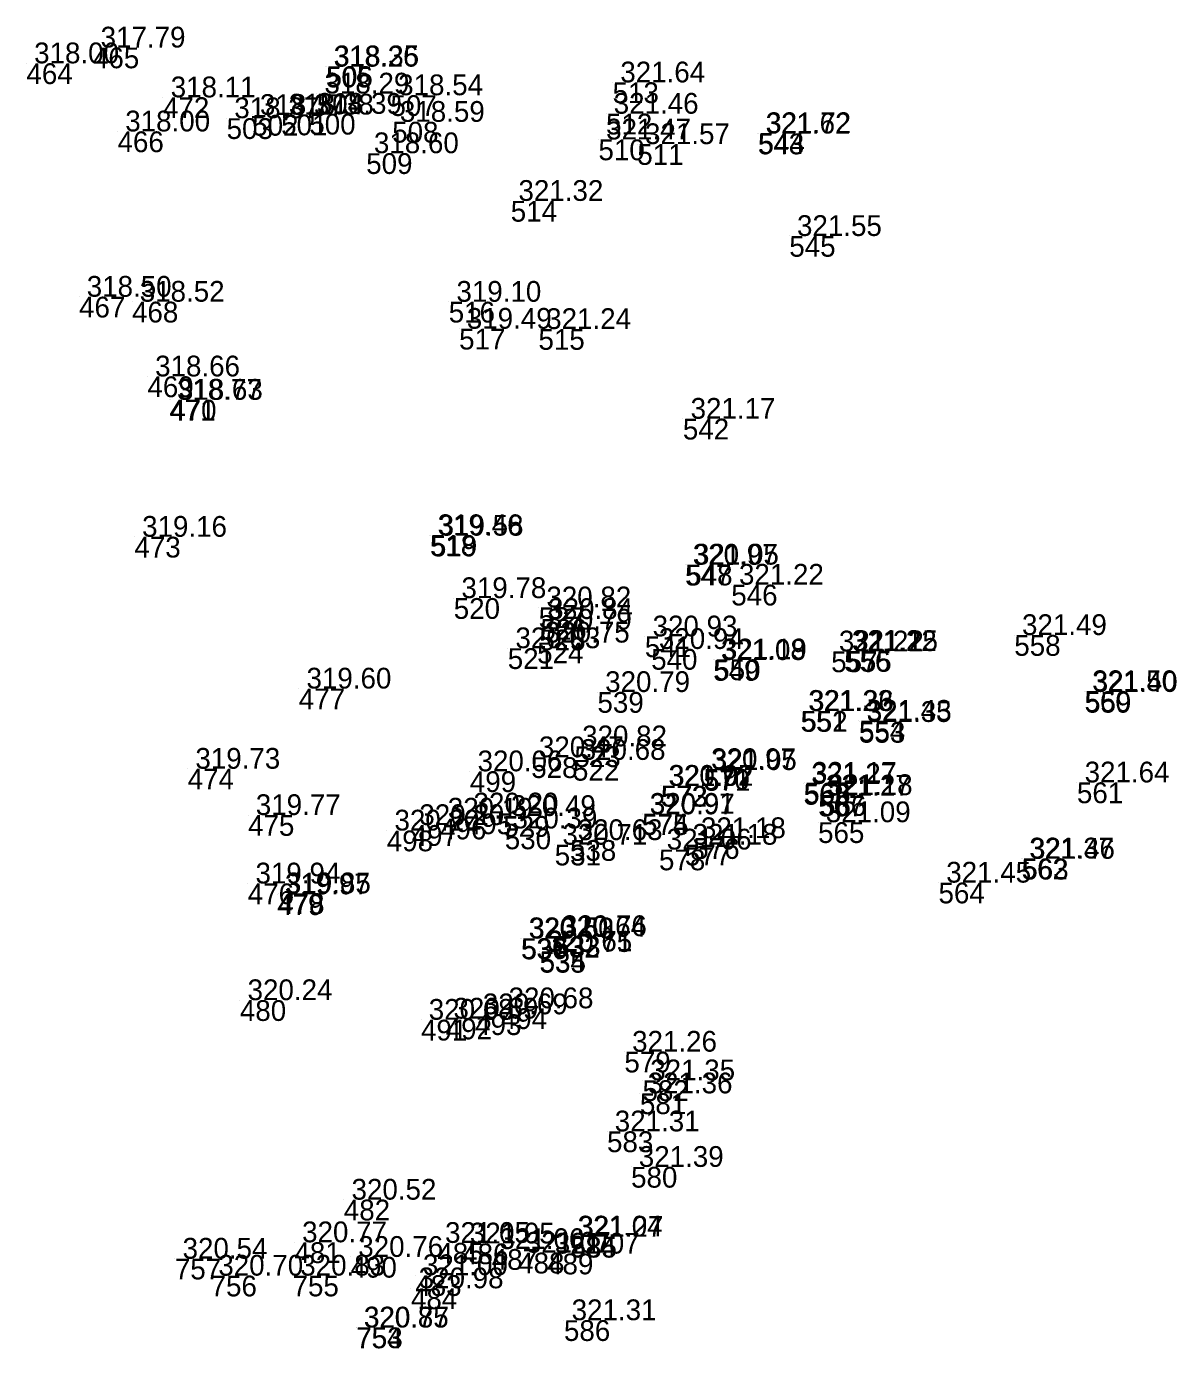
# Model space of a CAD drawing. Extents: x -829398 to -819400, y -1074439 to -1067977.
# Drawn here: x -821901.7 to -821835.2, y -1070521.9 to -1070445.5 of the extents above; entities that cross this region are included whole.
import ezdxf

# ---------------------------------------------------------------- set-up
doc = ezdxf.new("R2010")
doc.units = 0
doc.layers.add('Vrstva 60', color=7, linetype='Continuous')
doc.layers.add('Vrstva 61', color=7, linetype='Continuous')

msp = doc.modelspace()

# ---------------------------------------------------------------- linework, layer by layer
at = {"layer": 'Vrstva 60'}
for p, q in [((-821897.833, -1070446.67), (-821897.833, -1070446.67)), ((-821901.679, -1070447.583), (-821901.679, -1070447.583)), ((-821884.358, -1070447.777), (-821884.358, -1070447.777)), ((-821884.323, -1070447.753), (-821884.323, -1070447.753)), ((-821867.779, -1070448.686), (-821867.779, -1070448.686)), ((-821893.781, -1070449.55), (-821893.781, -1070449.55)), ((-821884.888, -1070449.33), (-821884.888, -1070449.33)), ((-821880.626, -1070449.429), (-821880.626, -1070449.429)), ((-821890.102, -1070450.758), (-821890.102, -1070450.758)), ((-821888.62, -1070450.568), (-821888.62, -1070450.568)), ((-821886.949, -1070450.546), (-821886.949, -1070450.546)), ((-821885.32, -1070450.503), (-821885.32, -1070450.503)), ((-821868.16, -1070450.497), (-821868.16, -1070450.497)), ((-821896.41, -1070451.521), (-821896.41, -1070451.521)), ((-821880.525, -1070450.967), (-821880.525, -1070450.967)), ((-821859.342, -1070451.619), (-821859.342, -1070451.619)), ((-821868.598, -1070451.988), (-821868.598, -1070451.988)), ((-821866.35, -1070452.255), (-821866.35, -1070452.255)), ((-821859.375, -1070451.644), (-821859.375, -1070451.644)), ((-821882.028, -1070452.781), (-821882.028, -1070452.781)), ((-821873.67, -1070455.538), (-821873.67, -1070455.538)), ((-821857.56, -1070457.566), (-821857.56, -1070457.566)), ((-821898.637, -1070461.079), (-821898.637, -1070461.079)), ((-821895.573, -1070461.367), (-821895.573, -1070461.367)), ((-821877.256, -1070461.37), (-821877.256, -1070461.37)), ((-821876.656, -1070462.929), (-821876.656, -1070462.929)), ((-821872.067, -1070462.946), (-821872.067, -1070462.946)), ((-821894.682, -1070465.686), (-821894.682, -1070465.686)), ((-821893.417, -1070467.036), (-821893.417, -1070467.036)), ((-821893.363, -1070467.037), (-821893.363, -1070467.037)), ((-821863.714, -1070468.133), (-821863.714, -1070468.133)), ((-821895.435, -1070474.957), (-821895.435, -1070474.957)), ((-821878.344, -1070474.863), (-821878.344, -1070474.863)), ((-821878.286, -1070474.892), (-821878.286, -1070474.892)), ((-821863.589, -1070476.574), (-821863.589, -1070476.574)), ((-821863.518, -1070476.566), (-821863.518, -1070476.566)), ((-821860.916, -1070477.727), (-821860.916, -1070477.727)), ((-821876.967, -1070478.504), (-821876.967, -1070478.504)), ((-821872.054, -1070479.038), (-821872.054, -1070479.038)), ((-821871.955, -1070479.713), (-821871.955, -1070479.713)), ((-821872.018, -1070480.32), (-821872.018, -1070480.32)), ((-821844.547, -1070480.639), (-821844.547, -1070480.639)), ((-821873.844, -1070481.401), (-821873.844, -1070481.401)), ((-821872.144, -1070481.074), (-821872.144, -1070481.074)), ((-821865.913, -1070480.717), (-821865.913, -1070480.717)), ((-821865.549, -1070481.444), (-821865.549, -1070481.444)), ((-821861.959, -1070482.082), (-821861.959, -1070482.082)), ((-821861.901, -1070482.047), (-821861.901, -1070482.047)), ((-821855.136, -1070481.587), (-821855.136, -1070481.587)), ((-821854.389, -1070481.557), (-821854.389, -1070481.557)), ((-821854.316, -1070481.563), (-821854.316, -1070481.563)), ((-821885.926, -1070483.732), (-821885.926, -1070483.732)), ((-821868.655, -1070483.933), (-821868.655, -1070483.933)), ((-821840.488, -1070483.882), (-821840.488, -1070483.882)), ((-821840.454, -1070483.927), (-821840.454, -1070483.927)), ((-821856.908, -1070485.023), (-821856.908, -1070485.023)), ((-821856.864, -1070485.033), (-821856.864, -1070485.033)), ((-821853.532, -1070485.595), (-821853.532, -1070485.595)), ((-821853.525, -1070485.663), (-821853.525, -1070485.663)), ((-821869.988, -1070487.074), (-821869.988, -1070487.074)), ((-821872.486, -1070487.704), (-821872.486, -1070487.704)), ((-821870.071, -1070487.857), (-821870.071, -1070487.857)), ((-821892.354, -1070488.368), (-821892.354, -1070488.368)), ((-821876.035, -1070488.517), (-821876.035, -1070488.517)), ((-821862.526, -1070488.39), (-821862.526, -1070488.39)), ((-821862.482, -1070488.443), (-821862.482, -1070488.443)), ((-821864.992, -1070489.355), (-821864.992, -1070489.355)), ((-821864.954, -1070489.359), (-821864.954, -1070489.359)), ((-821856.733, -1070489.248), (-821856.733, -1070489.248)), ((-821856.695, -1070489.178), (-821856.695, -1070489.178)), ((-821840.925, -1070489.16), (-821840.925, -1070489.16)), ((-821855.889, -1070489.923), (-821855.889, -1070489.923)), ((-821855.783, -1070489.892), (-821855.783, -1070489.892)), ((-821888.86, -1070491.047), (-821888.86, -1070491.047)), ((-821877.756, -1070491.252), (-821877.756, -1070491.252)), ((-821876.266, -1070490.955), (-821876.266, -1070490.955)), ((-821874.102, -1070491.102), (-821874.102, -1070491.102)), ((-821866.074, -1070490.975), (-821866.074, -1070490.975)), ((-821866.074, -1070491.004), (-821866.074, -1070491.004)), ((-821880.839, -1070491.941), (-821880.839, -1070491.941)), ((-821879.402, -1070491.627), (-821879.402, -1070491.627)), ((-821874.014, -1070491.823), (-821874.014, -1070491.823)), ((-821855.896, -1070491.461), (-821855.896, -1070491.461)), ((-821871.127, -1070492.759), (-821871.127, -1070492.759)), ((-821870.245, -1070492.494), (-821870.245, -1070492.494)), ((-821863.6, -1070492.761), (-821863.6, -1070492.761)), ((-821863.115, -1070492.382), (-821863.115, -1070492.382)), ((-821865.096, -1070493.039), (-821865.096, -1070493.039)), ((-821844.125, -1070493.556), (-821844.125, -1070493.556)), ((-821844.083, -1070493.576), (-821844.083, -1070493.576)), ((-821888.877, -1070495.001), (-821888.877, -1070495.001)), ((-821848.93, -1070494.952), (-821848.93, -1070494.952)), ((-821887.177, -1070495.628), (-821887.177, -1070495.628)), ((-821887.116, -1070495.572), (-821887.116, -1070495.572)), ((-821873.079, -1070498.167), (-821873.079, -1070498.167)), ((-821873.042, -1070498.188), (-821873.042, -1070498.188)), ((-821871.2, -1070498.085), (-821871.2, -1070498.085)), ((-821871.155, -1070498.047), (-821871.155, -1070498.047)), ((-821872.003, -1070498.959), (-821872.003, -1070498.959)), ((-821871.998, -1070498.926), (-821871.998, -1070498.926)), ((-821889.335, -1070501.749), (-821889.335, -1070501.749)), ((-821877.43, -1070502.815), (-821877.43, -1070502.815)), ((-821875.729, -1070502.565), (-821875.729, -1070502.565)), ((-821874.24, -1070502.218), (-821874.24, -1070502.218)), ((-821878.859, -1070502.882), (-821878.859, -1070502.882)), ((-821867.097, -1070504.727), (-821867.097, -1070504.727)), ((-821866.048, -1070506.382), (-821866.048, -1070506.382)), ((-821866.199, -1070507.137), (-821866.199, -1070507.137)), ((-821868.101, -1070509.336), (-821868.101, -1070509.336)), ((-821866.71, -1070511.388), (-821866.71, -1070511.388)), ((-821883.323, -1070513.283), (-821883.323, -1070513.283)), ((-821886.182, -1070515.747), (-821886.182, -1070515.747)), ((-821877.914, -1070515.783), (-821877.914, -1070515.783)), ((-821876.48, -1070515.815), (-821876.48, -1070515.815)), ((-821870.242, -1070515.413), (-821870.242, -1070515.413)), ((-821870.202, -1070515.432), (-821870.202, -1070515.432)), ((-821882.933, -1070516.592), (-821882.933, -1070516.592)), ((-821874.767, -1070516.14), (-821874.767, -1070516.14)), ((-821873.242, -1070516.35), (-821873.242, -1070516.35)), ((-821871.568, -1070516.402), (-821871.568, -1070516.402)), ((-821893.095, -1070516.694), (-821893.095, -1070516.694)), ((-821891.028, -1070517.675), (-821891.028, -1070517.675)), ((-821886.288, -1070517.673), (-821886.288, -1070517.673)), ((-821879.192, -1070517.649), (-821879.192, -1070517.649)), ((-821879.439, -1070518.406), (-821879.439, -1070518.406)), ((-821870.593, -1070520.252), (-821870.593, -1070520.252)), ((-821882.613, -1070520.675), (-821882.613, -1070520.675)), ((-821882.594, -1070520.672), (-821882.594, -1070520.672))]:
    msp.add_line(p, q, dxfattribs=at)

# ---------------------------------------------------------------- texts
for s, p in [('465', (-821897.833, -1070447.87)), ('464', (-821901.679, -1070448.783)), ('505', (-821884.358, -1070448.977)), ('506', (-821884.323, -1070448.953)), ('504', (-821884.888, -1070450.53)), ('513', (-821867.779, -1070449.886)), ('472', (-821893.781, -1070450.75)), ('507', (-821880.626, -1070450.629)), ('503', (-821890.102, -1070451.958)), ('502', (-821888.62, -1070451.768)), ('501', (-821886.949, -1070451.746)), ('500', (-821885.32, -1070451.703)), ('512', (-821868.16, -1070451.697)), ('466', (-821896.41, -1070452.721)), ('508', (-821880.525, -1070452.167)), ('544', (-821859.342, -1070452.819)), ('510', (-821868.598, -1070453.188)), ('511', (-821866.35, -1070453.455)), ('543', (-821859.375, -1070452.844)), ('509', (-821882.028, -1070453.981)), ('514', (-821873.67, -1070456.738)), ('545', (-821857.56, -1070458.766)), ('467', (-821898.637, -1070462.279)), ('468', (-821895.573, -1070462.567)), ('516', (-821877.256, -1070462.57)), ('517', (-821876.656, -1070464.129)), ('515', (-821872.067, -1070464.146)), ('469', (-821894.682, -1070466.886)), ('471', (-821893.417, -1070468.236)), ('470', (-821893.363, -1070468.237)), ('542', (-821863.714, -1070469.333)), ('473', (-821895.435, -1070476.157)), ('518', (-821878.344, -1070476.063)), ('519', (-821878.286, -1070476.092)), ('547', (-821863.589, -1070477.774)), ('548', (-821863.518, -1070477.766)), ('546', (-821860.916, -1070478.927)), ('520', (-821876.967, -1070479.704)), ('527', (-821872.054, -1070480.238)), ('526', (-821871.955, -1070480.913)), ('525', (-821872.018, -1070481.52)), ('558', (-821844.547, -1070481.839)), ('521', (-821873.844, -1070482.601)), ('524', (-821872.144, -1070482.274)), ('541', (-821865.913, -1070481.917)), ('540', (-821865.549, -1070482.644)), ('549', (-821861.959, -1070483.282)), ('550', (-821861.901, -1070483.247)), ('557', (-821855.136, -1070482.787)), ('556', (-821854.389, -1070482.757)), ('555', (-821854.316, -1070482.763)), ('477', (-821885.926, -1070484.932)), ('539', (-821868.655, -1070485.133)), ('560', (-821840.488, -1070485.082)), ('559', (-821840.454, -1070485.127)), ('551', (-821856.908, -1070486.223)), ('552', (-821856.864, -1070486.233)), ('554', (-821853.532, -1070486.795)), ('553', (-821853.525, -1070486.863)), ('523', (-821869.988, -1070488.274)), ('528', (-821872.486, -1070488.904)), ('522', (-821870.071, -1070489.057)), ('474', (-821892.354, -1070489.568)), ('499', (-821876.035, -1070489.717)), ('570', (-821862.526, -1070489.59)), ('571', (-821862.482, -1070489.643)), ('572', (-821864.992, -1070490.555)), ('573', (-821864.954, -1070490.559)), ('569', (-821856.733, -1070490.448)), ('568', (-821856.695, -1070490.378)), ('561', (-821840.925, -1070490.36)), ('567', (-821855.889, -1070491.123)), ('566', (-821855.783, -1070491.092)), ('475', (-821888.86, -1070492.247)), ('496', (-821877.756, -1070492.452)), ('495', (-821876.266, -1070492.155)), ('529', (-821874.102, -1070492.302)), ('574', (-821866.074, -1070492.175)), ('575', (-821866.074, -1070492.204)), ('498', (-821880.839, -1070493.141)), ('497', (-821879.402, -1070492.827)), ('530', (-821874.014, -1070493.023)), ('565', (-821855.896, -1070492.661)), ('531', (-821871.127, -1070493.959)), ('538', (-821870.245, -1070493.694)), ('577', (-821863.6, -1070493.961)), ('576', (-821863.115, -1070493.582)), ('578', (-821865.096, -1070494.239)), ('562', (-821844.125, -1070494.756)), ('563', (-821844.083, -1070494.776)), ('476', (-821888.877, -1070496.201)), ('564', (-821848.93, -1070496.152)), ('479', (-821887.177, -1070496.828)), ('478', (-821887.116, -1070496.772)), ('536', (-821873.079, -1070499.367)), ('537', (-821873.042, -1070499.388)), ('532', (-821871.2, -1070499.285)), ('533', (-821871.155, -1070499.247)), ('535', (-821872.003, -1070500.159)), ('534', (-821871.998, -1070500.126)), ('480', (-821889.335, -1070502.949)), ('492', (-821877.43, -1070504.015)), ('493', (-821875.729, -1070503.765)), ('494', (-821874.24, -1070503.418)), ('491', (-821878.859, -1070504.082)), ('579', (-821867.097, -1070505.927)), ('582', (-821866.048, -1070507.582)), ('581', (-821866.199, -1070508.337)), ('583', (-821868.101, -1070510.536)), ('580', (-821866.71, -1070512.588)), ('482', (-821883.323, -1070514.483)), ('481', (-821886.182, -1070516.947)), ('485', (-821877.914, -1070516.983)), ('486', (-821876.48, -1070517.015)), ('584', (-821870.242, -1070516.613)), ('585', (-821870.202, -1070516.632)), ('490', (-821882.933, -1070517.792)), ('487', (-821874.767, -1070517.34)), ('488', (-821873.242, -1070517.55)), ('489', (-821871.568, -1070517.602)), ('757', (-821893.095, -1070517.894)), ('756', (-821891.028, -1070518.875)), ('755', (-821886.288, -1070518.873)), ('483', (-821879.192, -1070518.849)), ('484', (-821879.439, -1070519.606)), ('586', (-821870.593, -1070521.452)), ('754', (-821882.613, -1070521.875)), ('753', (-821882.594, -1070521.872))]:
    msp.add_text(s, height=1.2, dxfattribs=at).set_placement(p)
at = {"layer": 'Vrstva 61'}
for s, p in [(' 317.79', (-821897.833, -1070446.67)), (' 318.00', (-821901.679, -1070447.583)), (' 318.26', (-821884.358, -1070447.777)), (' 318.35', (-821884.323, -1070447.753)), (' 321.64', (-821867.779, -1070448.686)), (' 318.11', (-821893.781, -1070449.55)), (' 318.29', (-821884.888, -1070449.33)), (' 318.54', (-821880.626, -1070449.429)), (' 318.38', (-821886.949, -1070450.546)), (' 318.39', (-821885.32, -1070450.503)), (' 321.46', (-821868.16, -1070450.497)), (' 318.37', (-821890.102, -1070450.758)), (' 318.37', (-821888.62, -1070450.568)), (' 318.59', (-821880.525, -1070450.967)), (' 318.00', (-821896.41, -1070451.521)), (' 321.47', (-821868.598, -1070451.988)), (' 321.62', (-821859.375, -1070451.644)), (' 321.72', (-821859.342, -1070451.619)), (' 318.60', (-821882.028, -1070452.781)), (' 321.57', (-821866.35, -1070452.255)), (' 321.32', (-821873.67, -1070455.538)), (' 321.55', (-821857.56, -1070457.566)), (' 318.50', (-821898.637, -1070461.079)), (' 318.52', (-821895.573, -1070461.367)), (' 319.10', (-821877.256, -1070461.37)), (' 319.49', (-821876.656, -1070462.929)), (' 321.24', (-821872.067, -1070462.946)), (' 318.66', (-821894.682, -1070465.686)), (' 318.77', (-821893.417, -1070467.036)), (' 318.63', (-821893.363, -1070467.037)), (' 321.17', (-821863.714, -1070468.133)), (' 319.16', (-821895.435, -1070474.957)), (' 319.46', (-821878.344, -1070474.863)), (' 319.58', (-821878.286, -1070474.892)), (' 320.97', (-821863.589, -1070476.574)), (' 321.05', (-821863.518, -1070476.566)), (' 321.22', (-821860.916, -1070477.727)), (' 319.78', (-821876.967, -1070478.504)), (' 320.82', (-821872.054, -1070479.038)), (' 320.79', (-821872.018, -1070480.32)), (' 320.84', (-821871.955, -1070479.713)), (' 320.75', (-821872.144, -1070481.074)), (' 320.93', (-821865.913, -1070480.717)), (' 321.49', (-821844.547, -1070480.639)), (' 320.03', (-821873.844, -1070481.401)), (' 320.94', (-821865.549, -1070481.444)), (' 321.22', (-821855.136, -1070481.587)), (' 321.22', (-821854.389, -1070481.557)), (' 321.15', (-821854.316, -1070481.563)), (' 321.08', (-821861.959, -1070482.082)), (' 321.19', (-821861.901, -1070482.047)), (' 319.60', (-821885.926, -1070483.732)), (' 320.79', (-821868.655, -1070483.933)), (' 321.50', (-821840.488, -1070483.882)), (' 321.40', (-821840.454, -1070483.927)), (' 321.23', (-821856.908, -1070485.023)), (' 321.36', (-821856.864, -1070485.033)), (' 321.43', (-821853.532, -1070485.595)), (' 321.35', (-821853.525, -1070485.663)), (' 320.82', (-821869.988, -1070487.074)), (' 320.47', (-821872.486, -1070487.704)), (' 320.68', (-821870.071, -1070487.857)), (' 319.73', (-821892.354, -1070488.368)), (' 320.06', (-821876.035, -1070488.517)), (' 320.97', (-821862.526, -1070488.39)), (' 321.05', (-821862.482, -1070488.443)), (' 320.92', (-821864.992, -1070489.355)), (' 321.07', (-821864.954, -1070489.359)), (' 321.27', (-821856.733, -1070489.248)), (' 321.17', (-821856.695, -1070489.178)), (' 321.64', (-821840.925, -1070489.16)), (' 321.27', (-821855.889, -1070489.923)), (' 321.18', (-821855.783, -1070489.892)), (' 319.77', (-821888.86, -1070491.047)), (' 320.20', (-821876.266, -1070490.955)), (' 320.91', (-821866.074, -1070490.975)), (' 320.97', (-821866.074, -1070491.004)), (' 320.20', (-821879.402, -1070491.627)), (' 320.19', (-821877.756, -1070491.252)), (' 320.49', (-821874.102, -1070491.102)), (' 320.39', (-821874.014, -1070491.823)), (' 321.09', (-821855.896, -1070491.461)), (' 320.20', (-821880.839, -1070491.941)), (' 320.63', (-821870.245, -1070492.494)), (' 321.18', (-821863.115, -1070492.382)), (' 320.71', (-821871.127, -1070492.759)), (' 321.06', (-821865.096, -1070493.039)), (' 321.18', (-821863.6, -1070492.761)), (' 321.37', (-821844.125, -1070493.556)), (' 321.46', (-821844.083, -1070493.576)), (' 319.94', (-821888.877, -1070495.001)), (' 319.97', (-821887.177, -1070495.628)), (' 319.85', (-821887.116, -1070495.572)), (' 321.45', (-821848.93, -1070494.952)), (' 320.50', (-821873.079, -1070498.167)), (' 320.63', (-821873.042, -1070498.188)), (' 320.64', (-821871.2, -1070498.085)), (' 320.76', (-821871.155, -1070498.047)), (' 320.75', (-821872.003, -1070498.959)), (' 320.61', (-821871.998, -1070498.926)), (' 320.24', (-821889.335, -1070501.749)), (' 320.68', (-821874.24, -1070502.218)), (' 320.68', (-821878.859, -1070502.882)), (' 320.69', (-821877.43, -1070502.815)), (' 320.69', (-821875.729, -1070502.565)), (' 321.26', (-821867.097, -1070504.727)), (' 321.35', (-821866.048, -1070506.382)), (' 321.36', (-821866.199, -1070507.137)), (' 321.31', (-821868.101, -1070509.336)), (' 321.39', (-821866.71, -1070511.388)), (' 320.52', (-821883.323, -1070513.283)), (' 321.04', (-821870.242, -1070515.413)), (' 321.27', (-821870.202, -1070515.432)), (' 320.77', (-821886.182, -1070515.747)), (' 321.05', (-821877.914, -1070515.783)), (' 321.05', (-821876.48, -1070515.815)), (' 321.06', (-821874.767, -1070516.14)), (' 320.54', (-821893.095, -1070516.694)), (' 320.76', (-821882.933, -1070516.592)), (' 321.07', (-821873.242, -1070516.35)), (' 321.07', (-821871.568, -1070516.402)), (' 320.70', (-821891.028, -1070517.675)), (' 320.83', (-821886.288, -1070517.673)), (' 321.00', (-821879.192, -1070517.649)), (' 320.98', (-821879.439, -1070518.406)), (' 320.85', (-821882.613, -1070520.675)), (' 320.77', (-821882.594, -1070520.672)), (' 321.31', (-821870.593, -1070520.252))]:
    msp.add_text(s, height=1.2, dxfattribs=at).set_placement(p)

doc.saveas('drawing.dxf')
